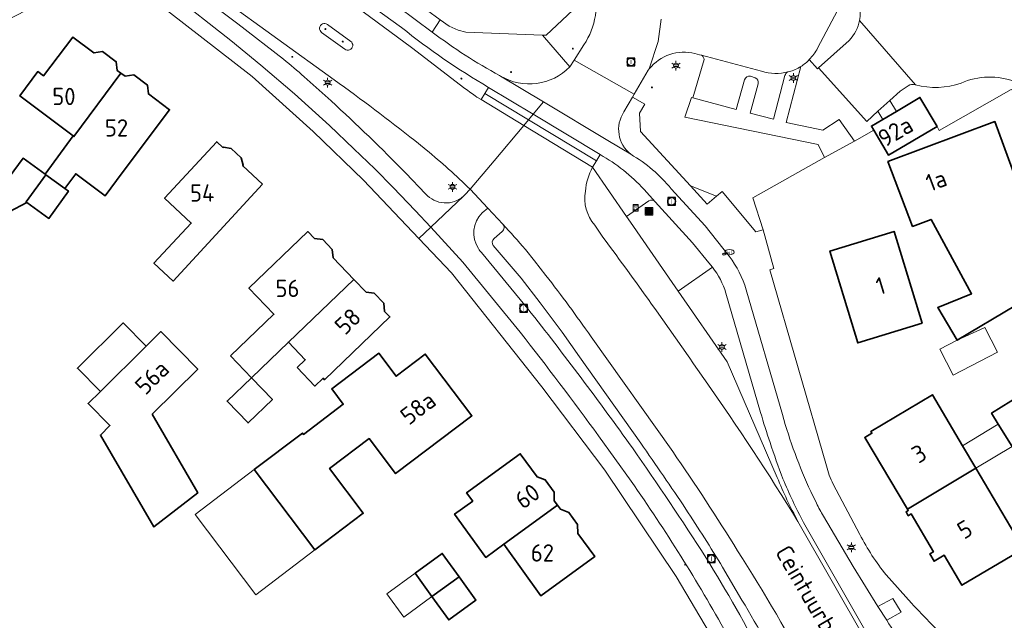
# Model space of a CAD drawing. Header units: metres. Extents: x 140853 to 145288, y 474558 to 480269.
# Tile 341 of 428: x 144821 to 144924, y 478268 to 478330. Entities that reach past the tile are written whole.
import ezdxf
from ezdxf.enums import TextEntityAlignment as Align

# ---------------------------------------------------------------- set-up
doc = ezdxf.new("R2010")
doc.units = ezdxf.units.M
doc.header["$MEASUREMENT"] = 0
for name, color, linetype, lineweight in [('B-WE-GR-BEPLANTING_CULTUUR_HEESTERS-G', 90, 'Continuous', 18), ('B-WE-GR-GRAS_KRUIDENRIJK-G', 80, 'Continuous', 18), ('B-WE-GR-GROENVOORZIENING-G', 80, 'Continuous', 18), ('B-WE-IE-MEUBILAIR_WEGMEUBILAIR-S', 7, 'Continuous', 18), ('B-WE-IE-TERREINAFSCHEIDING_KUNSTMATIG_HEKWERK-G', 20, 'IE-TERREINAFSCHEIDING-KUNSTMATIG', 18), ('B-WE-KL-ET_LS_OV_LICHTMAST-S', 190, 'Continuous', 18), ('B-WE-KL-WATER_BRANDLEIDING_PUT-S', 150, 'Continuous', 18), ('B-WE-KL-WATER_PUT-S', 170, 'Continuous', 18), ('B-WE-OG-BEBOUWING-G', 7, 'Continuous', 35), ('B-WE-OG-BEBOUWING_BIJGEBOUW-G', 7, 'Continuous', 18), ('B-WE-OG-BEBOUWING_HUISNUMMER-T18', 10, 'Continuous', 18), ('B-WE-OG-BEBOUWING_STRAATNAAM-T18', 10, 'Continuous', 18), ('B-WE-OG-TERREIN_ERF-G', 7, 'Continuous', 18), ('B-WE-RI-GWA_RIOOLPUT-S', 30, 'Continuous', 18), ('B-WE-VH-VERHARDING_ASFALT-G', 252, 'Continuous', 18), ('B-WE-VH-VERHARDING_BEDRIJFSVLOERPLAAT-G', 252, 'Continuous', 18), ('B-WE-VH-VERHARDING_BETON-G', 252, 'Continuous', 18), ('B-WE-VH-VERHARDING_BETONSTRAATSTEEN-G', 252, 'Continuous', 18), ('B-WE-VH-VERHARDING_STRAATBAKSTEEN-G', 252, 'Continuous', 18), ('B-WE-VH-VERHARDING_TEGEL-G', 252, 'Continuous', 18), ('B-WE-VW-HALTEPAAL-S', 7, 'Continuous', 18), ('X-XX-XX-ALGEMEEN-S', 7, 'Continuous', 18)]:
    doc.layers.add(name, color=color, linetype=linetype, lineweight=lineweight)
doc.styles.add('NLCS-ISO', font='txt')
doc.linetypes.add('IE-TERREINAFSCHEIDING-KUNSTMATIG', pattern='A,4,[82,NLCS.shx,S=0.75,R=90,X=0,Y=0],4,-2', length=10)

# ---------------------------------------------------------------- blocks, each defined once
blk = doc.blocks.new('SIE-WEG_AFVALBAK-SO')
at = {"linetype": 'ByBlock', "lineweight": 18}
h = blk.add_hatch(color=0, dxfattribs=at)
h.dxf.hatch_style = 1
h.paths.add_polyline_path([(-1.5, -1.5), (1.5, -1.5), (1.5, 1.5), (-1.5, 1.5)])
at = {"color": 0, "linetype": 'ByBlock', "lineweight": 18}
for points in [[(-2, -2), (2, -2), (2, 2), (-2, 2)], [(-1.5, -1.5), (1.5, -1.5), (1.5, 1.5), (-1.5, 1.5)]]:
    blk.add_lwpolyline(points, close=True, dxfattribs=at)
blk = doc.blocks.new('SIE-WEG_AFVALBAK_TYPE_01')
for radius in [0.25, 0.156]:
    blk.add_circle((0, 0), radius)
blk = doc.blocks.new('SVW-HALTEPAAL-SO')
for p, q in [((-1.29, 1.06), (1.29, 1.06)), ((-1.29, -1.06), (1.29, -1.06))]:
    blk.add_line(p, q)
blk.add_lwpolyline([(-1.09, -1.76), (1.09, -1.76, 0.414214), (1.29, -1.56), (1.29, 1.56, 0.414214), (1.09, 1.76), (-1.09, 1.76, 0.414214), (-1.29, 1.56), (-1.29, -1.56, 0.414214)], format="xyb", close=True)
at = {"lineweight": 18, "style": 'NLCS-ISO'}
blk.add_text('h', height=1.8, dxfattribs=at).set_placement((0.02, 0.01), align=Align.MIDDLE_CENTER)
blk = doc.blocks.new('B-SIE-WEG_LICHTMAST-SO')
at = {"ltscale": 0.1}
for p, q in [((-1.1, 0.63), (-2.19, 1.27)), ((0, 1.27), (0, 2.53)), ((1.1, 0.63), (2.19, 1.27)), ((-1.1, -0.63), (-2.19, -1.27)), ((0, -1.27), (0, -2.53)), ((1.1, -0.63), (2.19, -1.27))]:
    blk.add_line(p, q, dxfattribs=at)
at = {"flags": 128}
for points in [[(-1.16, 0.5), (1.16, 0.5)], [(-1.16, -0.5), (1.16, -0.5)]]:
    blk.add_lwpolyline(points, dxfattribs=at)
at = {"ltscale": 0.1}
blk.add_circle((0, 0), 1.27, dxfattribs=at)
at = {"style": 'NLCS-ISO'}
blk.add_attdef('TYPE', text='', height=1.8, dxfattribs=at).set_placement((0, 2.53), align=Align.BOTTOM_CENTER)
blk = doc.blocks.new('SRI-PUT_INSPECTIE-SO')
at = {"lineweight": -3, "flags": 128}
blk.add_lwpolyline([(-2, -2), (2, -2), (2, 2), (-2, 2)], close=True, dxfattribs=at)
at = {"lineweight": -3, "ltscale": 1.5}
blk.add_circle((0, 0), 2, dxfattribs=at)
at = {"ltscale": 0.1, "style": 'NLCS-ISO'}
blk.add_text('I', height=2.5, dxfattribs=at).set_placement((0, -0.01), align=Align.MIDDLE_CENTER)
blk = doc.blocks.new('SKL-WATERLEIDINGPUT-SO')
at = {"color": 0, "linetype": 'ByBlock', "lineweight": 18}
blk.add_ellipse((0, 0), major_axis=(2.5, 0), ratio=0.54, dxfattribs=at)
at = {"color": 0, "linetype": 'ByBlock', "lineweight": 18, "style": 'NLCS-ISO'}
blk.add_text('wl', height=1.8, dxfattribs=at).set_placement((0, 0), align=Align.MIDDLE_CENTER)
blk = doc.blocks.new('SIE-WEG_STRAATPOT_BRANDKRAAN-SO')
blk.add_ellipse((0, 0), major_axis=(-0.729, 0), ratio=0.685994)
at = {"style": 'NLCS-ISO'}
blk.add_text('BR', height=0.4, dxfattribs=at).set_placement((-0.3, -0.15))

msp = doc.modelspace()

# ---------------------------------------------------------------- linework, layer by layer
at = {"layer": 'B-WE-GR-BEPLANTING_CULTUUR_HEESTERS-G', "ltscale": 0.2, "flags": 128}
msp.add_lwpolyline([(144870.045, 478354.737), (144863.294, 478347.856), (144866.837, 478344.267), (144858.103, 478335.423), (144865.202, 478330.18), (144866.137, 478329.51), (144867.085, 478329.118), (144867.894, 478328.885), (144875.857, 478328.588), (144876.24, 478328.574), (144880.136, 478332.23), (144880.1, 478332.355), (144873.314, 478355.653), (144873.291, 478355.667), (144872.138, 478355.337), (144870.045, 478354.737)], close=True, dxfattribs=at)
for points in [[(144898.853, 478308.326), (144897.793, 478311.644), (144905.247, 478315.849), (144904.58, 478317.188), (144890.687, 478320.049), (144891.394, 478322.1), (144891.539, 478322.06), (144892.694, 478326.062), (144892.694, 478326.062, 0.2795052), (144892.418, 478326.491), (144892.418, 478326.491), (144892.233, 478326.54), (144891.749, 478326.663), (144891.749, 478326.663, 0.2957622), (144886.985, 478325.074), (144886.985, 478325.074), (144886.884, 478324.943), (144885.423, 478322.434), (144885.248, 478322.134), (144886.532, 478321.416), (144885.984, 478320.458), (144886.091, 478318.549), (144891.272, 478312.905), (144894.009, 478311.818), (144894.588, 478312.297), (144898.078, 478308.096), (144898.853, 478308.326)], [(144911.312, 478319.813), (144910.815, 478320.66), (144909.666, 478319.608), (144904.632, 478325.179), (144904.507, 478325.095), (144903.665, 478326.04), (144903.665, 478326.04, -0.0655757), (144902.796, 478325.323), (144902.796, 478325.323), (144901.264, 478319.504), (144905.056, 478318.69), (144906.776, 478319.806), (144908.356, 478317.566), (144910.389, 478318.689), (144910.135, 478319.121), (144911.312, 478319.813)]]:
    msp.add_lwpolyline(points, format="xyb", close=True, dxfattribs=at)
at = {"layer": 'B-WE-GR-GRAS_KRUIDENRIJK-G', "ltscale": 0.2, "flags": 128}
msp.add_lwpolyline([(144887.608, 478311.251), (144886.443, 478312.531), (144886.443, 478312.531, 0.0810068), (144881.86, 478316.144), (144881.86, 478316.144), (144881.487, 478315.495), (144881.073, 478314.834), (144884.618, 478309.697), (144886.952, 478311.324), (144886.952, 478311.324, -0.3766107), (144887.608, 478311.251)], format="xyb", close=True, dxfattribs=at)
at = {"layer": 'B-WE-GR-GROENVOORZIENING-G', "ltscale": 0.2, "flags": 128}
msp.add_lwpolyline([(144914.72, 478323.428, 0.2132021), (144913.956, 478323.321), (144913.956, 478323.321), (144913.139, 478322.767), (144912.049, 478321.795), (144912.738, 478320.653), (144915.194, 478322.097), (144916.969, 478319.08), (144917.208, 478318.673), (144924.71, 478322.92), (144925.723, 478322.494), (144925.723, 478322.494, 0.2438017), (144925.598, 478323.392), (144925.598, 478323.392, 0.1542806), (144925.121, 478323.752), (144925.121, 478323.752, 0.1901226), (144919.472, 478323.6), (144919.472, 478323.6, -0.1557179), (144914.72, 478323.428)], format="xyb", close=True, dxfattribs=at)
msp.add_lwpolyline([(144911.736, 478267.679), (144913.23, 478268.526), (144912.37, 478269.934), (144910.786, 478269.12), (144911.736, 478267.679)], close=True, dxfattribs=at)
at = {"layer": 'B-WE-IE-TERREINAFSCHEIDING_KUNSTMATIG_HEKWERK-G', "ltscale": 0.2, "flags": 128}
for points in [[(144908.356, 478317.566), (144910.389, 478318.689)], [(144905.247, 478315.849), (144908.356, 478317.566)], [(144905.247, 478315.849), (144897.793, 478311.644), (144898.853, 478308.326)], [(144898.853, 478308.326), (144899.972, 478304.277)]]:
    msp.add_lwpolyline(points, dxfattribs=at)
at = {"layer": 'B-WE-OG-BEBOUWING-G', "ltscale": 0.2, "flags": 128}
for points in [[(144827.055, 478318.034), (144831.953, 478324.622), (144831.569, 478324.911), (144831.465, 478325.814), (144830.033, 478326.889), (144829.137, 478326.736), (144826.946, 478328.381), (144823.887, 478324.351), (144823.302, 478324.788), (144821.418, 478322.265), (144826.978, 478318.092), (144827.055, 478318.034)], [(144831.953, 478324.622), (144827.055, 478318.034), (144826.978, 478318.092), (144824.06, 478314.103), (144824.124, 478314.057), (144826.097, 478312.62), (144827.248, 478314.152), (144830.291, 478311.867), (144832.086, 478314.257), (144837.015, 478320.823), (144834.816, 478322.474), (144834.712, 478323.377), (144833.28, 478324.451), (144832.384, 478324.299), (144831.953, 478324.622)], [(144916.969, 478319.08), (144915.194, 478322.097), (144912.738, 478320.653), (144911.312, 478319.813), (144910.135, 478319.121), (144910.389, 478318.689), (144911.91, 478316.104), (144916.969, 478319.08)], [(144928.753, 478307.471), (144926.717, 478309.805), (144926.609, 478309.752), (144923.008, 478319.58), (144911.858, 478315.423), (144914.423, 478308.667), (144916.349, 478309.398), (144920.568, 478301.664), (144917.052, 478300.221), (144919.074, 478296.827), (144925.156, 478300.451), (144931.396, 478304.442), (144928.753, 478307.471)], [(144822.144, 478311.169), (144822.064, 478311.227), (144824.124, 478314.057), (144824.06, 478314.103), (144821.764, 478315.776), (144820.316, 478313.788), (144818.411, 478317.587), (144815.077, 478315.915), (144818.427, 478309.235), (144822.144, 478311.169)], [(144846.708, 478313.064), (144844.647, 478314.974), (144844.699, 478315.037), (144844.467, 478315.803), (144843.418, 478316.775), (144842.625, 478316.942), (144842.578, 478316.891), (144841.933, 478317.488), (144836.489, 478311.613), (144839.276, 478309.03), (144835.389, 478304.834), (144837.377, 478302.992), (144846.708, 478313.064)], [(144822.064, 478311.227), (144822.144, 478311.169), (144824.424, 478309.509), (144826.485, 478312.338), (144826.097, 478312.62), (144824.124, 478314.057), (144822.064, 478311.227)], [(144843.364, 478295.187), (144845.54, 478292.919), (144849.401, 478296.625), (144856.212, 478303.161), (144854.052, 478305.412), (144853.963, 478306.27), (144852.966, 478307.309), (144852.113, 478307.433), (144851.434, 478308.14), (144845.287, 478302.241), (144847.889, 478299.529), (144843.364, 478295.187)], [(144915.412, 478298.587), (144912.5, 478308.15), (144905.804, 478306.111), (144908.716, 478296.548), (144915.412, 478298.587)], [(144850.302, 478293.983), (144852.157, 478292.049), (144853.009, 478292.866), (144853.154, 478292.714), (144859.965, 478299.251), (144859.418, 478299.821), (144859.33, 478300.679), (144858.339, 478301.71), (144857.486, 478301.834), (144856.212, 478303.161), (144849.401, 478296.625), (144851.153, 478294.8), (144850.302, 478293.983)], [(144834.576, 478296.22), (144832.183, 478298.635), (144827.417, 478293.912), (144829.803, 478291.504), (144834.576, 478296.22)], [(144835.204, 478289.116), (144839.959, 478293.827), (144836.096, 478297.726), (144834.576, 478296.22), (144829.803, 478291.504), (144828.524, 478290.237), (144830.805, 478287.936), (144829.81, 478286.95), (144835.387, 478277.388), (144839.95, 478280.927), (144835.204, 478289.116)], [(144845.829, 478283.353), (144852.166, 478274.993), (144857.202, 478278.81), (144853.681, 478283.457), (144857.809, 478286.586), (144860.569, 478282.944), (144868.523, 478288.972), (144863.66, 478295.388), (144860.616, 478293.081), (144858.804, 478295.471), (144853.91, 478291.763), (144855.118, 478290.169), (144850.958, 478287.016), (144850.85, 478287.159), (144845.829, 478283.353)], [(144845.54, 478292.919), (144843.014, 478290.495), (144845.2, 478288.218), (144847.725, 478290.641), (144845.54, 478292.919)], [(144913.889, 478279.243), (144921.023, 478283.491), (144919.639, 478285.824), (144916.483, 478291.146), (144910.074, 478287.328), (144910.182, 478287.147), (144909.443, 478286.707), (144913.889, 478279.243)], [(144924.811, 478285.747), (144927.859, 478287.562), (144925.666, 478291.094), (144922.652, 478289.223), (144923.351, 478288.097), (144924.811, 478285.747)], [(144868.595, 478280.068), (144866.707, 478278.706), (144869.947, 478274.214), (144871.827, 478275.587), (144877.436, 478279.657), (144877.1, 478280.111), (144877.074, 478281.026), (144876.154, 478282.282), (144875.295, 478282.61), (144873.557, 478285.002), (144867.967, 478280.94), (144868.595, 478280.068)], [(144921.023, 478283.491), (144913.889, 478279.243), (144913.973, 478279.103), (144913.743, 478278.962), (144913.976, 478278.562), (144914.278, 478278.738), (144916.596, 478274.799), (144916.214, 478274.573), (144916.664, 478273.811), (144917.723, 478274.437), (144919.564, 478271.327), (144925.984, 478275.127), (144921.023, 478283.491)], [(144871.827, 478275.587), (144875.697, 478270.221), (144881.315, 478274.313), (144879.566, 478276.714), (144879.525, 478277.648), (144878.61, 478278.9), (144877.741, 478279.229), (144877.436, 478279.657), (144871.827, 478275.587)], [(144864.35, 478270.142), (144867.18, 478272.201), (144865.425, 478274.634), (144862.595, 478272.575), (144864.35, 478270.142)], [(144867.18, 478272.201), (144864.35, 478270.142), (144866.104, 478267.709), (144868.935, 478269.768), (144867.18, 478272.201)]]:
    msp.add_lwpolyline(points, close=True, dxfattribs=at)
at = {"layer": 'B-WE-OG-BEBOUWING_BIJGEBOUW-G', "ltscale": 0.2, "flags": 128}
for points in [[(144919.074, 478296.827), (144917.252, 478295.879), (144918.651, 478293.193), (144923.272, 478295.6), (144921.944, 478298.15), (144919.074, 478296.827)], [(144919.639, 478285.824), (144921.023, 478283.491), (144924.811, 478285.747), (144923.351, 478288.097), (144919.639, 478285.824)], [(144852.166, 478274.993), (144845.829, 478283.353), (144839.684, 478278.696), (144846.02, 478270.335), (144852.166, 478274.993)], [(144864.35, 478270.142), (144862.595, 478272.575), (144859.65, 478270.433), (144861.405, 478267.999), (144864.35, 478270.142)]]:
    msp.add_lwpolyline(points, close=True, dxfattribs=at)
at = {"layer": 'B-WE-OG-TERREIN_ERF-G', "ltscale": 0.2, "flags": 128}
for points in [[(144893.282, 478266.352), (144889.782, 478272.238), (144882.378, 478283.308), (144875.788, 478291.988), (144866.37, 478303.85), (144862.995, 478307.406), (144857.204, 478313.491), (144851.969, 478318.553), (144845.631, 478324.279), (144840.198, 478328.465), (144832.625, 478334.364), (144832.625, 478334.364, 0.2657142), (144829.001, 478334.645), (144829.001, 478334.645), (144825.883, 478333.121), (144821.977, 478331.105), (144806.817, 478323.261)], [(144924.71, 478322.92), (144917.208, 478318.673), (144916.969, 478319.08), (144911.91, 478316.104), (144910.389, 478318.689), (144908.356, 478317.566), (144905.247, 478315.849), (144897.793, 478311.644), (144898.853, 478308.326), (144899.972, 478304.277), (144899.558, 478304.162), (144905.457, 478283.764), (144905.457, 478283.764, 0.0743506), (144906.16, 478281.842), (144906.16, 478281.842), (144908.935, 478276.591), (144908.935, 478276.591, 0.0511591), (144911.667, 478272.405), (144911.667, 478272.405), (144914.302, 478269.44), (144914.302, 478269.44, 0.0185678), (144918.648, 478265.115)]]:
    msp.add_lwpolyline(points, format="xyb", dxfattribs=at)
for points in [[(144820.316, 478313.788), (144821.764, 478315.776), (144824.06, 478314.103), (144826.978, 478318.092), (144821.418, 478322.265), (144823.302, 478324.788), (144823.887, 478324.351), (144826.946, 478328.381), (144829.137, 478326.736), (144830.033, 478326.889), (144831.465, 478325.814), (144831.569, 478324.911), (144831.953, 478324.622), (144832.384, 478324.299), (144833.28, 478324.451), (144834.712, 478323.377), (144834.816, 478322.474), (144837.015, 478320.823), (144832.086, 478314.257), (144830.291, 478311.867), (144827.248, 478314.152), (144826.097, 478312.62), (144826.485, 478312.338), (144824.424, 478309.509), (144822.144, 478311.169), (144822.144, 478311.169), (144818.427, 478309.235)], [(144924.811, 478285.747), (144923.351, 478288.097), (144922.652, 478289.223), (144925.666, 478291.094)]]:
    msp.add_lwpolyline(points, dxfattribs=at)
for points in [[(144919.074, 478296.827), (144917.052, 478300.221), (144920.568, 478301.664), (144916.349, 478309.398), (144914.423, 478308.667), (144911.858, 478315.423), (144923.008, 478319.58), (144926.609, 478309.752), (144926.717, 478309.805), (144928.753, 478307.471), (144931.396, 478304.442), (144925.156, 478300.451), (144919.074, 478296.827)], [(144846.708, 478313.064), (144837.377, 478302.992), (144835.389, 478304.834), (144839.276, 478309.03), (144836.489, 478311.613), (144841.933, 478317.488), (144842.578, 478316.891), (144842.625, 478316.942), (144843.418, 478316.775), (144844.467, 478315.803), (144844.699, 478315.037), (144844.647, 478314.974), (144846.708, 478313.064)], [(144845.54, 478292.919), (144843.364, 478295.187), (144847.889, 478299.529), (144845.287, 478302.241), (144851.434, 478308.14), (144852.113, 478307.433), (144852.966, 478307.309), (144853.963, 478306.27), (144854.052, 478305.412), (144856.212, 478303.161), (144857.486, 478301.834), (144858.339, 478301.71), (144859.33, 478300.679), (144859.418, 478299.821), (144859.965, 478299.251), (144853.154, 478292.714), (144853.009, 478292.866), (144852.157, 478292.049), (144850.302, 478293.983), (144851.153, 478294.8), (144849.401, 478296.625), (144845.54, 478292.919)], [(144915.412, 478298.587), (144908.716, 478296.548), (144905.804, 478306.111), (144912.5, 478308.15), (144915.412, 478298.587)], [(144829.803, 478291.504), (144827.417, 478293.912), (144832.183, 478298.635), (144834.576, 478296.22), (144836.096, 478297.726), (144839.959, 478293.827), (144835.204, 478289.116), (144839.95, 478280.927), (144835.387, 478277.388), (144829.81, 478286.95), (144830.805, 478287.936), (144828.524, 478290.237), (144829.803, 478291.504)], [(144852.166, 478274.993), (144845.829, 478283.353), (144850.85, 478287.159), (144850.958, 478287.016), (144855.118, 478290.169), (144853.91, 478291.763), (144858.804, 478295.471), (144860.616, 478293.081), (144863.66, 478295.388), (144868.523, 478288.972), (144860.569, 478282.944), (144857.809, 478286.586), (144853.681, 478283.457), (144857.202, 478278.81), (144852.166, 478274.993)], [(144845.54, 478292.919), (144847.725, 478290.641), (144845.2, 478288.218), (144843.014, 478290.495), (144845.54, 478292.919)], [(144913.889, 478279.243), (144909.443, 478286.707), (144910.182, 478287.147), (144910.074, 478287.328), (144916.483, 478291.146), (144919.639, 478285.824), (144921.023, 478283.491), (144925.984, 478275.127), (144919.564, 478271.327), (144917.723, 478274.437), (144916.664, 478273.811), (144916.214, 478274.573), (144916.596, 478274.799), (144914.278, 478278.738), (144913.976, 478278.562), (144913.743, 478278.962), (144913.973, 478279.103), (144913.889, 478279.243)], [(144866.707, 478278.706), (144868.595, 478280.068), (144867.967, 478280.94), (144873.557, 478285.002), (144875.295, 478282.61), (144876.154, 478282.282), (144877.074, 478281.026), (144877.1, 478280.111), (144877.436, 478279.657), (144877.741, 478279.229), (144878.61, 478278.9), (144879.525, 478277.648), (144879.566, 478276.714), (144881.315, 478274.313), (144875.697, 478270.221), (144871.827, 478275.587), (144869.947, 478274.214), (144866.707, 478278.706)], [(144867.18, 478272.201), (144868.935, 478269.768), (144866.104, 478267.709), (144864.35, 478270.142), (144862.595, 478272.575), (144865.425, 478274.634), (144867.18, 478272.201)]]:
    msp.add_lwpolyline(points, close=True, dxfattribs=at)
at = {"layer": 'B-WE-VH-VERHARDING_ASFALT-G', "ltscale": 0.2, "flags": 128}
for points in [[(144836.542, 478336.682), (144854.167, 478323.939), (144854.167, 478323.939, -0.011625), (144862.556, 478317.605), (144862.556, 478317.605), (144862.936, 478317.303), (144863.755, 478316.634), (144863.755, 478316.634, -0.0239046), (144868.326, 478312.542), (144868.326, 478312.542), (144870.817, 478315.507), (144873.907, 478319.184), (144869.471, 478321.877), (144869.021, 478322.139), (144869.021, 478322.139, 0.013254), (144867.776, 478323.022), (144867.776, 478323.022), (144862.235, 478327.285), (144857.191, 478330.996)], [(144855.735, 478333.336), (144861.189, 478329.377), (144861.189, 478329.377, 0.0365881), (144870.248, 478323.151), (144870.248, 478323.151), (144874.887, 478320.352), (144875.969, 478321.639), (144871.486, 478324.329), (144871.486, 478324.329), (144871.4, 478324.381), (144871.4, 478324.381, -0.037412), (144864.384, 478328.905), (144864.384, 478328.905), (144857.298, 478334.213)], [(144837.103, 478332.988), (144843.394, 478328.016), (144846.521, 478325.478), (144850.016, 478322.477), (144853.664, 478319.172), (144856.225, 478316.758), (144858.383, 478314.664), (144860.302, 478312.732), (144862.606, 478310.348), (144864.239, 478308.587), (144867.649, 478311.824), (144867.649, 478311.824, -0.415537), (144863.695, 478312.073), (144863.695, 478312.073), (144861.646, 478314.202), (144861.646, 478314.202, 0.0142058), (144853.837, 478321.739), (144853.837, 478321.739), (144851.033, 478324.248), (144851.033, 478324.248, 0.0173643), (144848.887, 478326.073), (144848.887, 478326.073), (144844.111, 478329.755), (144839.986, 478332.875)], [(144852.861, 478328.871, -1.0226752), (144853.455, 478329.694)], [(144855.892, 478327.934, -1.0252563), (144855.265, 478327.137)], [(144916.155, 478262.407, -0.0740973), (144911.736, 478267.679), (144911.736, 478267.679), (144910.786, 478269.12), (144908.223, 478273.274), (144905.134, 478278.518), (144905.134, 478278.518, -0.0167358), (144904.398, 478279.855), (144904.398, 478279.855), (144903.815, 478281.081), (144903.815, 478281.081, -0.0383621), (144900.854, 478289.078), (144900.854, 478289.078), (144897.076, 478302.08), (144897.076, 478302.08, 0.0960308), (144895.322, 478305.561), (144895.322, 478305.561), (144892.828, 478308.724), (144889.284, 478312.593), (144889.284, 478312.593, 0.0877175), (144885.065, 478316.183), (144885.065, 478316.183), (144882.667, 478317.622), (144875.969, 478321.639), (144874.887, 478320.352), (144874.887, 478320.352), (144881.86, 478316.144), (144881.86, 478316.144, -0.0810068), (144886.443, 478312.531), (144886.443, 478312.531), (144887.608, 478311.251), (144891.503, 478306.97), (144893.204, 478304.888), (144893.569, 478304.441), (144893.569, 478304.441, -0.0970697), (144894.965, 478301.724), (144894.965, 478301.724), (144898.586, 478289.299), (144898.586, 478289.299, 0.0086631), (144899.573, 478286.166), (144899.573, 478286.166, 0.0106095), (144900.921, 478282.406), (144900.921, 478282.406, 0.0269148), (144903.065, 478277.868), (144903.065, 478277.868), (144909.869, 478265.939)], [(144909.47, 478265.714), (144902.479, 478277.97), (144902.479, 478277.97, 0.0165584), (144892.833, 478292.596), (144892.833, 478292.596, 0.0092563), (144882.166, 478307.556), (144882.166, 478307.556), (144881.304, 478308.803), (144881.304, 478308.803, -0.2214055), (144880.331, 478312.348), (144880.331, 478312.348, -0.0934058), (144881.073, 478314.834), (144881.073, 478314.834), (144873.907, 478319.184), (144870.817, 478315.507), (144868.326, 478312.542), (144870.169, 478310.585), (144871.735, 478308.892), (144871.735, 478308.892, -0.0157119), (144874.086, 478306.279), (144874.086, 478306.279), (144875.05, 478305.104), (144876.225, 478303.574), (144876.225, 478303.574, -0.0118252), (144880.933, 478297.189), (144880.933, 478297.189), (144889.44, 478285.229), (144889.44, 478285.229, -0.0133532), (144896.19, 478274.901), (144896.19, 478274.901, -0.0210165), (144903.988, 478261.575)], [(144899.002, 478263.484, 0.017629), (144892.881, 478274.208), (144892.881, 478274.208, 0.0106088), (144885.242, 478285.611), (144885.242, 478285.611, 0.0119169), (144874.353, 478300.08), (144874.353, 478300.08), (144869.506, 478305.952), (144869.506, 478305.952, -0.0441874), (144869.19, 478306.36), (144869.19, 478306.36, -0.3517518), (144869.578, 478310.073), (144869.578, 478310.073), (144870.169, 478310.585), (144868.326, 478312.542), (144867.791, 478311.959), (144867.649, 478311.824), (144864.239, 478308.587), (144864.239, 478308.587), (144867.565, 478304.965), (144873.544, 478297.658), (144873.544, 478297.658, -0.0081203), (144881.709, 478286.879), (144881.709, 478286.879), (144885.113, 478282.158), (144885.113, 478282.158, -0.0252008), (144895.056, 478266.26)]]:
    msp.add_lwpolyline(points, format="xyb", dxfattribs=at)
for points in [[(144853.455, 478329.694), (144855.892, 478327.934)], [(144855.265, 478327.137), (144852.861, 478328.871)]]:
    msp.add_lwpolyline(points, dxfattribs=at)
at = {"layer": 'B-WE-VH-VERHARDING_BEDRIJFSVLOERPLAAT-G', "ltscale": 0.2, "flags": 128}
for points in [[(144869.864, 478322.521), (144869.471, 478321.877), (144873.907, 478319.184), (144874.404, 478319.777), (144869.864, 478322.521)], [(144881.487, 478315.495), (144874.404, 478319.777), (144873.907, 478319.184), (144881.073, 478314.834), (144881.487, 478315.495)]]:
    msp.add_lwpolyline(points, close=True, dxfattribs=at)
at = {"layer": 'B-WE-VH-VERHARDING_BETON-G', "ltscale": 0.2, "flags": 128}
msp.add_lwpolyline([(144881.304, 478308.803), (144882.166, 478307.556), (144882.166, 478307.556, -0.0092563), (144892.833, 478292.596), (144892.833, 478292.596, -0.0165584), (144902.479, 478277.97), (144902.479, 478277.97, -0.0270485), (144900.317, 478282.546), (144900.317, 478282.546), (144895.123, 478294.591), (144889.994, 478301.95), (144889.702, 478302.371), (144885.024, 478309.111), (144884.618, 478309.697), (144881.073, 478314.834), (144881.073, 478314.834, 0.0934058), (144880.331, 478312.348), (144880.331, 478312.348, 0.2214055), (144881.304, 478308.803)], format="xyb", close=True, dxfattribs=at)
at = {"layer": 'B-WE-VH-VERHARDING_BETONSTRAATSTEEN-G', "ltscale": 0.2, "flags": 128}
for points in [[(144828.409, 478337.295), (144832.625, 478334.364), (144840.198, 478328.465), (144845.631, 478324.279), (144851.969, 478318.553), (144857.204, 478313.491), (144862.995, 478307.406), (144864.239, 478308.587), (144862.606, 478310.348), (144860.302, 478312.732), (144858.383, 478314.664), (144856.225, 478316.758), (144853.664, 478319.172), (144850.016, 478322.477), (144846.521, 478325.478), (144843.394, 478328.016), (144837.103, 478332.988), (144835.691, 478334.057), (144831.622, 478337.007), (144831.622, 478337.007, 0.2651902), (144828.409, 478337.295)], [(144855.265, 478327.137, 1.0252563), (144855.892, 478327.934), (144855.892, 478327.934), (144853.455, 478329.694), (144853.455, 478329.694, 1.0226752), (144852.861, 478328.871), (144852.861, 478328.871), (144855.265, 478327.137)], [(144913.956, 478323.321, -0.2132021), (144914.72, 478323.428), (144914.72, 478323.428), (144908.89, 478330.114), (144908.89, 478330.114, -0.1501019), (144907.816, 478328.046), (144907.816, 478328.046), (144904.632, 478325.179), (144909.666, 478319.608), (144910.815, 478320.66), (144912.049, 478321.795), (144913.139, 478322.767), (144913.956, 478323.321)], [(144879.154, 478325.97), (144878.716, 478325.288), (144878.716, 478325.288, -0.3448011), (144871.486, 478324.329), (144871.486, 478324.329), (144875.969, 478321.639), (144882.667, 478317.622), (144885.065, 478316.183), (144885.065, 478316.183, -0.3941857), (144884.354, 478320.6), (144884.354, 478320.6), (144885.248, 478322.134), (144885.423, 478322.434), (144879.154, 478325.97)], [(144895.123, 478294.591), (144900.317, 478282.546), (144900.317, 478282.546, 0.0270485), (144902.479, 478277.97), (144902.479, 478277.97), (144909.47, 478265.714), (144909.869, 478265.939), (144903.065, 478277.868), (144903.065, 478277.868, -0.0269148), (144900.921, 478282.406), (144900.921, 478282.406, -0.0106095), (144899.573, 478286.166), (144899.573, 478286.166, -0.0086631), (144898.586, 478289.299), (144898.586, 478289.299), (144894.965, 478301.724), (144894.965, 478301.724, 0.0970697), (144893.569, 478304.441), (144893.569, 478304.441), (144889.994, 478301.95), (144895.123, 478294.591)]]:
    msp.add_lwpolyline(points, format="xyb", close=True, dxfattribs=at)
for points in [[(144839.986, 478332.875), (144844.111, 478329.755), (144848.887, 478326.073), (144848.887, 478326.073, -0.0173643), (144851.033, 478324.248), (144851.033, 478324.248), (144853.837, 478321.739), (144853.837, 478321.739, -0.0142058), (144861.646, 478314.202), (144861.646, 478314.202), (144863.695, 478312.073), (144863.695, 478312.073, 0.415537), (144867.649, 478311.824), (144867.649, 478311.824), (144867.791, 478311.959), (144868.326, 478312.542), (144868.326, 478312.542, 0.0239046), (144863.755, 478316.634), (144863.755, 478316.634), (144862.936, 478317.303), (144862.556, 478317.605), (144862.556, 478317.605, 0.011625), (144854.167, 478323.939), (144854.167, 478323.939), (144836.542, 478336.682)], [(144857.191, 478330.996), (144862.235, 478327.285), (144867.776, 478323.022), (144867.776, 478323.022, -0.013254), (144869.021, 478322.139), (144869.021, 478322.139), (144869.471, 478321.877), (144869.471, 478321.877), (144869.864, 478322.521), (144870.248, 478323.151), (144870.248, 478323.151, -0.0365881), (144861.189, 478329.377), (144861.189, 478329.377), (144855.735, 478333.336)], [(144901.66, 478260.91, 0.0095303), (144896.647, 478269.783), (144896.647, 478269.783), (144894.631, 478273.216), (144894.631, 478273.216, 0.0058664), (144890.816, 478279.249), (144890.816, 478279.249, 0.0043928), (144886.096, 478286.12), (144886.096, 478286.12), (144879.737, 478295.114), (144877.911, 478297.666), (144875.611, 478300.731), (144873.64, 478303.288), (144870.742, 478306.689), (144870.742, 478306.689, -0.4105352), (144870.826, 478307.405), (144870.826, 478307.405), (144871.675, 478308.156), (144871.675, 478308.156, 0.4293742), (144871.735, 478308.892), (144871.735, 478308.892), (144870.169, 478310.585), (144869.578, 478310.073), (144869.578, 478310.073, 0.3517518), (144869.19, 478306.36), (144869.19, 478306.36, 0.0441874), (144869.506, 478305.952), (144869.506, 478305.952), (144874.353, 478300.08), (144874.353, 478300.08, -0.0119169), (144885.242, 478285.611), (144885.242, 478285.611, -0.0106088), (144892.881, 478274.208), (144892.881, 478274.208, -0.017629), (144899.002, 478263.484)], [(144903.988, 478261.575, 0.0210165), (144896.19, 478274.901), (144896.19, 478274.901, 0.0133532), (144889.44, 478285.229), (144889.44, 478285.229), (144880.933, 478297.189), (144880.933, 478297.189, 0.0118252), (144876.225, 478303.574), (144876.225, 478303.574), (144875.05, 478305.104), (144874.086, 478306.279), (144874.086, 478306.279, 0.0157119), (144871.735, 478308.892), (144871.735, 478308.892, -0.4293742), (144871.675, 478308.156), (144871.675, 478308.156), (144870.826, 478307.405), (144870.826, 478307.405, 0.4105352), (144870.742, 478306.689), (144870.742, 478306.689), (144873.64, 478303.288), (144875.611, 478300.731), (144877.911, 478297.666), (144879.737, 478295.114), (144886.096, 478286.12), (144886.096, 478286.12, -0.0043928), (144890.816, 478279.249), (144890.816, 478279.249, -0.0058664), (144894.631, 478273.216), (144894.631, 478273.216), (144896.647, 478269.783), (144896.647, 478269.783, -0.0095303), (144901.66, 478260.91)]]:
    msp.add_lwpolyline(points, format="xyb", dxfattribs=at)
for points in [[(144874.887, 478320.352), (144870.248, 478323.151), (144869.864, 478322.521), (144874.404, 478319.777), (144874.887, 478320.352)], [(144881.86, 478316.144), (144874.887, 478320.352), (144874.404, 478319.777), (144881.487, 478315.495), (144881.86, 478316.144)]]:
    msp.add_lwpolyline(points, close=True, dxfattribs=at)
at = {"layer": 'B-WE-VH-VERHARDING_STRAATBAKSTEEN-G', "ltscale": 0.2, "flags": 128}
for points in [[(144941.28, 478312.789), (144916.013, 478340.914), (144912.759, 478338.515), (144912.55, 478338.826), (144912.47, 478338.707), (144911.174, 478337.231), (144911.174, 478337.231, 0.0593097), (144909.938, 478335.346), (144909.938, 478335.346), (144909.773, 478335.005), (144909.773, 478335.005, 0.083185), (144909.014, 478331.961), (144909.014, 478331.961), (144908.954, 478330.974), (144908.954, 478330.974, -0.0558508), (144908.89, 478330.114), (144908.89, 478330.114), (144914.72, 478323.428), (144914.72, 478323.428, 0.1557179), (144919.472, 478323.6), (144919.472, 478323.6, -0.1901226), (144925.121, 478323.752)], [(144888.238, 478330.25), (144887.935, 478327.915), (144886.985, 478325.074), (144886.985, 478325.074, -0.2957622), (144891.749, 478326.663), (144891.749, 478326.663), (144892.233, 478326.54), (144892.418, 478326.491), (144898.685, 478324.82), (144898.685, 478324.82, 0.1382985), (144901.44, 478324.759), (144901.44, 478324.759), (144901.56, 478324.791), (144901.56, 478324.791, 0.0778696), (144902.796, 478325.323), (144902.796, 478325.323, 0.0655757), (144903.665, 478326.04), (144903.665, 478326.04, 0.0636352), (144904.526, 478327.221), (144904.526, 478327.221), (144909.281, 478336.205)], [(144909.281, 478336.205), (144904.526, 478327.221), (144904.526, 478327.221, -0.0636352), (144903.665, 478326.04), (144903.665, 478326.04), (144904.507, 478325.095), (144904.632, 478325.179), (144907.816, 478328.046), (144907.816, 478328.046, 0.1501019), (144908.89, 478330.114), (144908.89, 478330.114, 0.0558508), (144908.954, 478330.974)], [(144880.136, 478332.23), (144876.24, 478328.574), (144875.857, 478328.588), (144878.716, 478325.288), (144879.154, 478325.97), (144880.187, 478327.58), (144880.187, 478327.58, 0.2144955), (144881.209, 478333.883)], [(144881.209, 478333.883, -0.2144955), (144880.187, 478327.58), (144880.187, 478327.58), (144879.154, 478325.97), (144885.423, 478322.434), (144886.884, 478324.943), (144886.985, 478325.074), (144887.935, 478327.915), (144888.238, 478330.25)]]:
    msp.add_lwpolyline(points, format="xyb", dxfattribs=at)
for points in [[(144898.322, 478323.525), (144897.512, 478320.448), (144899.929, 478319.825), (144901.127, 478324.376), (144901.127, 478324.376, -0.2529164), (144901.44, 478324.759), (144901.44, 478324.759, -0.1382985), (144898.685, 478324.82), (144898.685, 478324.82), (144892.418, 478326.491), (144892.418, 478326.491, -0.2795052), (144892.694, 478326.062), (144892.694, 478326.062), (144891.539, 478322.06), (144896.027, 478320.835), (144896.921, 478323.944), (144896.921, 478323.944, -0.4006934), (144897.529, 478324.3), (144897.529, 478324.3), (144898.02, 478324.156), (144898.02, 478324.156, -0.4021867), (144898.322, 478323.525)], [(144901.127, 478324.376), (144899.929, 478319.825), (144897.512, 478320.448), (144898.322, 478323.525), (144898.322, 478323.525, 0.4021867), (144898.02, 478324.156), (144898.02, 478324.156), (144897.529, 478324.3), (144897.529, 478324.3, 0.4006934), (144896.921, 478323.944), (144896.921, 478323.944), (144896.027, 478320.835), (144891.539, 478322.06), (144891.394, 478322.1), (144890.687, 478320.049), (144904.58, 478317.188), (144905.247, 478315.849), (144908.356, 478317.566), (144906.776, 478319.806), (144905.056, 478318.69), (144901.264, 478319.504), (144902.796, 478325.323), (144902.796, 478325.323, -0.0778696), (144901.56, 478324.791), (144901.56, 478324.791), (144901.44, 478324.759), (144901.44, 478324.759, 0.2529164), (144901.127, 478324.376)]]:
    msp.add_lwpolyline(points, format="xyb", close=True, dxfattribs=at)
msp.add_lwpolyline([(144894.009, 478311.818), (144891.272, 478312.905), (144893.021, 478310.982), (144894.009, 478311.818)], close=True, dxfattribs=at)
at = {"layer": 'B-WE-VH-VERHARDING_TEGEL-G', "ltscale": 0.2, "flags": 128}
for points in [[(144757.023, 478405.42), (144847.805, 478339.8), (144847.805, 478339.8, 0.0251519), (144850.351, 478338.212), (144850.351, 478338.212), (144854.436, 478336.022), (144854.436, 478336.022, -0.0395737), (144857.298, 478334.213), (144857.298, 478334.213), (144864.384, 478328.905), (144865.202, 478330.18), (144858.103, 478335.423), (144858.103, 478335.423, 0.0490296), (144854.518, 478337.613), (144854.518, 478337.613), (144850.7, 478339.6), (144850.533, 478339.566), (144849.436, 478340.379), (144839.523, 478347.557), (144829.376, 478354.869), (144809.581, 478368.835)], [(144918.648, 478265.115, -0.0185678), (144914.302, 478269.44), (144914.302, 478269.44), (144911.667, 478272.405), (144911.667, 478272.405, -0.0511591), (144908.935, 478276.591), (144908.935, 478276.591), (144906.16, 478281.842), (144906.16, 478281.842, -0.0743506), (144905.457, 478283.764), (144905.457, 478283.764), (144899.558, 478304.162), (144899.972, 478304.277), (144898.853, 478308.326), (144898.078, 478308.096), (144894.588, 478312.297), (144894.009, 478311.818), (144893.021, 478310.982), (144891.272, 478312.905), (144886.091, 478318.549), (144885.984, 478320.458), (144886.532, 478321.416), (144885.248, 478322.134), (144884.354, 478320.6), (144884.354, 478320.6, 0.3941857), (144885.065, 478316.183), (144885.065, 478316.183, -0.0877175), (144889.284, 478312.593), (144889.284, 478312.593), (144892.828, 478308.724), (144895.322, 478305.561), (144895.322, 478305.561, -0.0960308), (144897.076, 478302.08), (144897.076, 478302.08), (144900.854, 478289.078), (144900.854, 478289.078, 0.0383621), (144903.815, 478281.081), (144903.815, 478281.081), (144904.398, 478279.855), (144904.398, 478279.855, 0.0167358), (144905.134, 478278.518), (144905.134, 478278.518), (144908.223, 478273.274), (144910.786, 478269.12), (144912.37, 478269.934), (144913.23, 478268.526), (144911.736, 478267.679), (144911.736, 478267.679, 0.0740973), (144916.155, 478262.407)], [(144895.056, 478266.26, 0.0252008), (144885.113, 478282.158), (144885.113, 478282.158), (144881.709, 478286.879), (144881.709, 478286.879, 0.0081203), (144873.544, 478297.658), (144873.544, 478297.658), (144867.565, 478304.965), (144867.565, 478304.965), (144864.239, 478308.587), (144862.995, 478307.406), (144866.37, 478303.85), (144875.788, 478291.988), (144882.378, 478283.308), (144889.782, 478272.238), (144893.282, 478266.352)]]:
    msp.add_lwpolyline(points, format="xyb", dxfattribs=at)
for points in [[(144871.4, 478324.381), (144871.486, 478324.329), (144871.486, 478324.329, 0.3448011), (144878.716, 478325.288), (144878.716, 478325.288), (144875.857, 478328.588), (144867.894, 478328.885), (144867.085, 478329.118), (144866.137, 478329.51), (144865.202, 478330.18), (144864.384, 478328.905), (144864.384, 478328.905, 0.037412), (144871.4, 478324.381)], [(144893.204, 478304.888), (144891.503, 478306.97), (144887.608, 478311.251), (144887.608, 478311.251, 0.3766107), (144886.952, 478311.324), (144886.952, 478311.324), (144884.618, 478309.697), (144885.024, 478309.111), (144889.702, 478302.371), (144889.994, 478301.95), (144893.569, 478304.441), (144893.204, 478304.888)]]:
    msp.add_lwpolyline(points, format="xyb", close=True, dxfattribs=at)
msp.add_lwpolyline([(144910.815, 478320.66), (144911.312, 478319.813), (144912.738, 478320.653), (144912.049, 478321.795), (144910.815, 478320.66)], close=True, dxfattribs=at)

# ---------------------------------------------------------------- block references
at = {"layer": 'B-WE-IE-MEUBILAIR_WEGMEUBILAIR-S', "xscale": 0.2, "yscale": 0.2, "zscale": 0.2}
msp.add_blockref('SIE-WEG_AFVALBAK-SO', (144886.973, 478310.241), dxfattribs=at)
at = {"layer": 'B-WE-KL-ET_LS_OV_LICHTMAST-S', "xscale": 0.2, "yscale": 0.2, "zscale": 0.2}
for p in [(144889.775, 478325.41), (144902.005, 478324.121), (144853.479, 478323.638), (144866.495, 478312.792), (144894.568, 478296.126), (144908.045, 478275.26)]:
    msp.add_blockref('B-SIE-WEG_LICHTMAST-SO', p, dxfattribs=at)
at = {"layer": 'B-WE-KL-WATER_BRANDLEIDING_PUT-S', "xscale": 0.2, "yscale": 0.2, "zscale": 0.2}
msp.add_blockref('SIE-WEG_STRAATPOT_BRANDKRAAN-SO', (144894.776, 478305.785), dxfattribs=at)
at = {"layer": 'B-WE-KL-WATER_PUT-S', "xscale": 0.2, "yscale": 0.2, "zscale": 0.2}
msp.add_blockref('SKL-WATERLEIDINGPUT-SO', (144895.347, 478305.995), dxfattribs=at)
at = {"layer": 'B-WE-RI-GWA_RIOOLPUT-S', "xscale": 0.2, "yscale": 0.2, "zscale": 0.2}
for p in [(144885.076, 478325.796), (144889.309, 478311.275), (144873.92, 478300.135), (144893.454, 478274.078)]:
    msp.add_blockref('SRI-PUT_INSPECTIE-SO', p, dxfattribs=at)
at = {"layer": 'B-WE-VW-HALTEPAAL-S', "xscale": 0.2, "yscale": 0.2, "zscale": 0.2}
msp.add_blockref('SVW-HALTEPAAL-SO', (144885.571, 478310.606), dxfattribs=at)
at = {"layer": 'X-XX-XX-ALGEMEEN-S', "xscale": 0.2, "yscale": 0.2, "zscale": 0.2}
for p in [(144853.255, 478329.221), (144855.058, 478327.912), (144849.797, 478326.328), (144879.026, 478327.181), (144872.599, 478324.747), (144867.415, 478324.064), (144887.262, 478323.147), (144890.746, 478273.471)]:
    msp.add_blockref('SIE-WEG_AFVALBAK_TYPE_01', p, dxfattribs=at)

# ---------------------------------------------------------------- texts
at = {"layer": 'B-WE-OG-BEBOUWING_HUISNUMMER-T18', "style": 'NLCS-ISO'}
for s, p in [('50', (144826.006, 478322.203)), ('52', (144831.489, 478318.934)), ('54', (144840.415, 478312.153)), ('56', (144849.297, 478302.224)), ('62', (144875.86, 478274.684))]:
    msp.add_text(s, height=1.8, dxfattribs=at).set_placement(p, align=Align.MIDDLE_CENTER)
for s, rotation, p in [('92a', 30.5, (144912.634, 478318.56)), ('1a', 20.8, (144916.88, 478313.465)), ('1', 16.9, (144911.087, 478302.495)), ('58', 43.9, (144855.586, 478298.802)), ('56a', 44.8, (144835.186, 478292.961)), ('58a', 37.2, (144862.904, 478289.764)), ('3', 30.8, (144915.102, 478285.022)), ('60', 36, (144874.289, 478280.589)), ('5', 30.5, (144919.861, 478277.138))]:
    msp.add_text(s, height=1.8, rotation=rotation, dxfattribs=at).set_placement(p, align=Align.MIDDLE_CENTER)
at = {"layer": 'B-WE-OG-BEBOUWING_STRAATNAAM-T18', "style": 'NLCS-ISO'}
msp.add_text('Ceintuurbaan', height=1.8, rotation=300.3, dxfattribs=at).set_placement((144904.257, 478269.37), align=Align.MIDDLE_CENTER)

doc.saveas('drawing.dxf')
